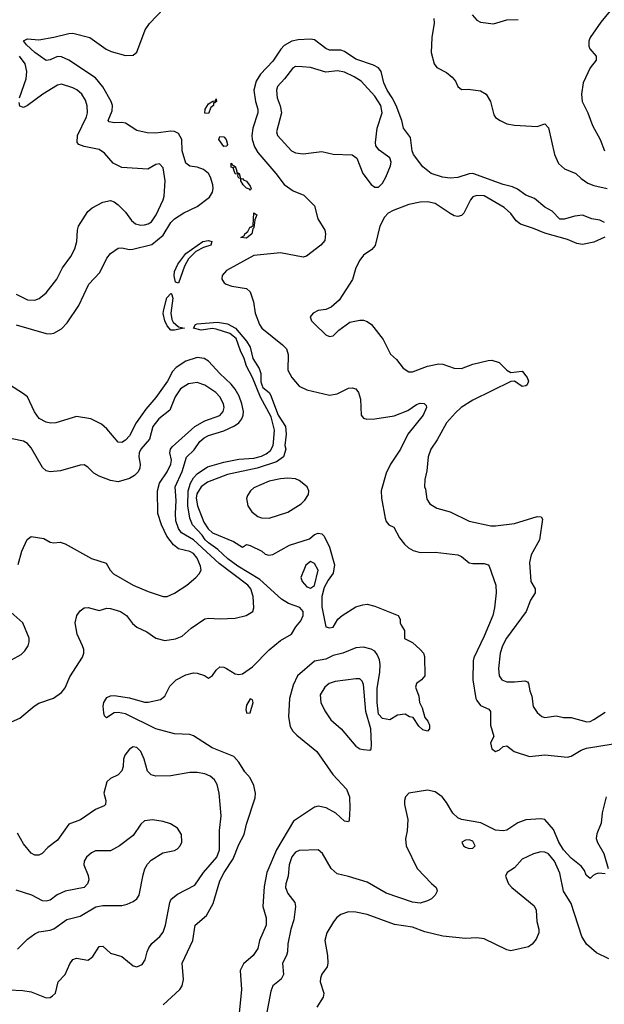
# Model space of a CAD drawing. Header units: inches. Extents: x 1245430 to 1420861, y 606325 to 671315.
# Tile 270 of 319: x 1394209 to 1397306, y 610552 to 615763. Entities that reach past the tile are written whole.
import ezdxf

# ---------------------------------------------------------------- set-up
doc = ezdxf.new("R2010")
doc.units = ezdxf.units.IN
doc.header["$MEASUREMENT"] = 0
doc.layers.add('B3691', color=7, linetype='Continuous')

msp = doc.modelspace()

# ---------------------------------------------------------------- linework, layer by layer
at = {"layer": 'B3691', "color": 5}
for points, elevation in [([(1397360.4, 615839.6), (1397286.5, 615750), (1397231.5, 615670), (1397222.8, 615650), (1397222.8, 615622.7), (1397228.4, 615610), (1397262.6, 615570), (1397263.1, 615550), (1397230, 615509.4), (1397193.4, 615430), (1397185.3, 615370), (1397187.4, 615330), (1397218.7, 615270), (1397243.4, 615203.4), (1397284.4, 615130), (1397306.4, 615070)], 680), ([(1394190, 614147.5), (1394350, 614102.3), (1394370, 614100.6), (1394390, 614105), (1394430, 614127.5), (1394460.3, 614159.7), (1394522.6, 614250), (1394575.6, 614364.4), (1394634.1, 614425.9), (1394670, 614501.3), (1394690, 614525.7), (1394730, 614553.4), (1394750, 614556.5), (1394790, 614547.1), (1394809.1, 614549.1), (1394910, 614573.3), (1394970, 614623.3), (1395010.6, 614689.4), (1395030, 614708.9), (1395078.4, 614741.6), (1395150, 614775.5), (1395215.1, 614824.9), (1395230.6, 614850), (1395234, 614870), (1395232.5, 614890), (1395220.2, 614930), (1395209.2, 614949.2), (1395182.4, 614970), (1395150, 614982.4), (1395110, 614987.6), (1395090, 615004.7), (1395070.5, 615070), (1395068, 615130), (1395050, 615161.7), (1395030, 615171.9), (1395010, 615173.6), (1394930, 615163.2), (1394883.7, 615163.7), (1394830, 615176.5), (1394770, 615215.2), (1394750, 615219.1), (1394710, 615216.8), (1394683.3, 615223.3), (1394677.4, 615230), (1394699.7, 615280.3), (1394701, 615310), (1394694, 615330), (1394650, 615408.2), (1394610, 615455), (1394470, 615549.2), (1394430, 615566), (1394410, 615569), (1394370, 615550.7), (1394350, 615547.8), (1394290, 615589.9), (1394245, 615630), (1394230, 615652), (1394250, 615662.7), (1394310, 615657.2), (1394390.1, 615670.1), (1394470, 615691), (1394490, 615691.6), (1394580.7, 615670), (1394667.3, 615607.3), (1394694.3, 615594.3), (1394770, 615574.7), (1394810, 615575.2), (1394830, 615592.4), (1394874.5, 615710), (1394896.2, 615743.8), (1394974.8, 615825.2)], 660), ([(1396605.7, 615790), (1396630, 615760.5), (1396650, 615750.5), (1396719.1, 615740.9), (1396790, 615762), (1396850, 615764)], 680), ([(1396402.4, 615770), (1396404.3, 615744.3), (1396392.8, 615670), (1396388.1, 615590), (1396404.2, 615530), (1396417.8, 615510), (1396470, 615483.8), (1396499.8, 615459.8), (1396517.3, 615437.3), (1396530, 615410.3), (1396550, 615394), (1396584.7, 615395.3), (1396650, 615387.2), (1396679.5, 615370), (1396703.1, 615330), (1396720.7, 615260.7), (1396730, 615246.4), (1396753.4, 615230), (1396790, 615212.9), (1396830, 615206), (1396950, 615198), (1396990, 615212), (1397010, 615191.3), (1397041.7, 615050), (1397062.7, 615002.7), (1397094.2, 614974.2), (1397154.4, 614950), (1397182.6, 614922.6), (1397219, 614899), (1397250, 614886), (1397320.7, 614870)], 660), ([(1397306, 614690), (1397282.3, 614702.3), (1397239, 614710), (1397190, 614729.5), (1397150, 614724), (1397092.5, 614707.5), (1397070, 614707.9), (1397029.2, 614749.2), (1396990, 614771.4), (1396936.6, 614816.6), (1396890, 614835.4), (1396846.2, 614866.2), (1396818.8, 614878.8), (1396770, 614890.8), (1396610, 614949.3), (1396590, 614948.3), (1396530, 614929), (1396490, 614924.8), (1396448.2, 614930), (1396388.5, 614948.5), (1396344.6, 614984.6), (1396295.7, 615050), (1396287.3, 615070), (1396279.3, 615139.3), (1396242.4, 615190), (1396233.6, 615230), (1396202.3, 615310), (1396182.6, 615350), (1396155.2, 615390), (1396138.6, 615430), (1396123.2, 615490), (1396110, 615508.7), (1396082.7, 615522.7), (1395990, 615554.3), (1395930, 615594.9), (1395910, 615602.8), (1395850, 615602.3), (1395830, 615611.6), (1395770, 615657.7), (1395750, 615661.1), (1395684, 615656), (1395650, 615649.3), (1395610, 615626.9), (1395592, 615608), (1395550, 615543.7), (1395485.1, 615474.9), (1395461.9, 615438.1), (1395450.1, 615390), (1395457.7, 615330), (1395470.9, 615290), (1395470.1, 615270), (1395443.6, 615190), (1395438.4, 615150), (1395440.7, 615130), (1395453.4, 615090), (1395470, 615059.7), (1395566.2, 614950), (1395610.8, 614890.8), (1395657.2, 614857.2), (1395714.6, 614834.6), (1395770, 614778.4), (1395788.1, 614710), (1395824.7, 614650), (1395829.1, 614630), (1395825, 614595.1), (1395803.6, 614570), (1395727.8, 614512.2), (1395710, 614506.6), (1395590, 614529.4), (1395450, 614514.5), (1395304.2, 614435.8), (1395281.3, 614410), (1395280.3, 614390), (1395292.4, 614370), (1395302.8, 614362.8), (1395332.6, 614352.6), (1395410, 614340.2), (1395430, 614322.6), (1395447, 614270), (1395456.8, 614210), (1395479.6, 614150), (1395492.3, 614130), (1395601.9, 614041.9), (1395621.5, 614021.5), (1395631.7, 613991.7), (1395630, 613908.5), (1395650, 613869.2), (1395690, 613824.2), (1395730, 613804.7), (1395850, 613776), (1395890, 613782.3), (1395950, 613812.6), (1395970, 613815.6), (1395989.2, 613809.2), (1396003.2, 613790), (1396015.1, 613755.1), (1396018, 613670), (1396030, 613654), (1396048.5, 613648.5), (1396090, 613650.4), (1396193.3, 613666.7), (1396265.6, 613694.4), (1396310, 613727), (1396330, 613733.1), (1396352, 613732), (1396361.4, 613721.4), (1396363.1, 613710), (1396345.5, 613670), (1396264.2, 613570), (1396227, 613490), (1396172.6, 613410), (1396150, 613363.6), (1396123.6, 613270), (1396125.8, 613230), (1396145.4, 613125.4), (1396150, 613107.3), (1396164.9, 613090), (1396190, 613077.1), (1396221.4, 613021.4), (1396247.7, 612987.7), (1396268.5, 612968.5), (1396293.6, 612953.6), (1396330, 612942.4), (1396410, 612944.4), (1396530, 612931.4), (1396550, 612921.3), (1396589.3, 612889.3), (1396610, 612884.4), (1396670, 612885.3), (1396690, 612878), (1396696.4, 612870), (1396731.2, 612770), (1396732.3, 612730), (1396724.7, 612650), (1396715.9, 612610), (1396670, 612501), (1396614.4, 612385.6), (1396610.1, 612370), (1396609.2, 612270), (1396625, 612170), (1396630, 612159.5), (1396650, 612132.9), (1396693.6, 612113.6), (1396702, 612102), (1396702.3, 612030), (1396720.4, 611970), (1396703.6, 611936.4), (1396710, 611904), (1396730, 611890.5), (1396750, 611898), (1396770, 611916), (1396790, 611920.5), (1396827.3, 611890), (1396910, 611863.6), (1396990, 611871.8), (1397110, 611860.2), (1397130, 611865.6), (1397182.6, 611897.4), (1397211.8, 611908.2), (1397418.2, 611941.8)], 660), ([(1394208.1, 615350), (1394243.1, 615450), (1394246.4, 615490), (1394237.5, 615530), (1394208.5, 615570)], 680), ([(1394190.9, 614310.9), (1394250, 614280.7), (1394290, 614278.6), (1394312.1, 614287.9), (1394350, 614317.4), (1394406.6, 614390), (1394435.4, 614450), (1394480.7, 614510), (1394501.8, 614550), (1394512.2, 614590), (1394514.8, 614650), (1394520.7, 614670), (1394570, 614748.4), (1394593.2, 614766.8), (1394650, 614797.7), (1394690, 614806), (1394710, 614799.5), (1394730, 614784.2), (1394770, 614744.6), (1394801.3, 614701.3), (1394823.3, 614683.3), (1394850, 614676.2), (1394870, 614677.5), (1394890, 614682.8), (1394906.5, 614693.5), (1394932, 614730), (1394968.9, 614810), (1394974, 614830), (1394980.3, 614910), (1394970, 614979.6), (1394950, 614999.8), (1394930, 614996.9), (1394887.8, 614972.2), (1394750, 614981.1), (1394704.5, 615004.5), (1394657.8, 615057.8), (1394630, 615076.8), (1394550, 615091.5), (1394522.4, 615102.4), (1394513.4, 615113.4), (1394515.3, 615150), (1394563.4, 615250), (1394568.1, 615270), (1394567.4, 615307.4), (1394557.8, 615337.8), (1394538.4, 615370), (1394512.6, 615392.6), (1394490, 615403.4), (1394430, 615421.8), (1394410, 615417.5), (1394331, 615370), (1394250, 615308.4), (1394230, 615299.3), (1394210, 615305.6), (1394205.9, 615325.9)], 680), ([(1397307.9, 614612.1), (1397250, 614585.4), (1397190, 614574), (1397159.3, 614579.3), (1397110, 614600.3), (1396990, 614633.3), (1396930, 614658.9), (1396861.3, 614681.3), (1396838.1, 614698.1), (1396810, 614736.9), (1396775.6, 614770), (1396670, 614830.9), (1396630, 614833.7), (1396610, 614825.1), (1396597.6, 614810), (1396560.9, 614739.1), (1396550, 614727.6), (1396530, 614722), (1396510, 614725.4), (1396490, 614736.9), (1396410, 614790.9), (1396370, 614799.2), (1396330, 614797.7), (1396270, 614785.4), (1396187, 614753), (1396161.4, 614738.6), (1396141.7, 614718.3), (1396115.8, 614670), (1396092.3, 614567.7), (1396073.7, 614546.3), (1396030, 614516.2), (1396010.2, 614489.8), (1395990.3, 614450), (1395972.4, 614387.6), (1395901.4, 614278.6), (1395858.7, 614241.3), (1395830, 614229.3), (1395790, 614223.7), (1395764, 614210), (1395748.4, 614190), (1395755.5, 614170), (1395770, 614153.4), (1395830, 614094.8), (1395850, 614086.8), (1395870, 614090.8), (1395900.1, 614119.9), (1395958.4, 614161.6), (1396010, 614172.7), (1396030, 614172.7), (1396050, 614166), (1396072.7, 614150), (1396134.9, 614070), (1396172.8, 613992.8), (1396205.3, 613965.2), (1396239.4, 613919.4), (1396270, 613900.2), (1396290, 613899.2), (1396370, 613930.2), (1396430, 613942.2), (1396450, 613940.7), (1396510, 613918.4), (1396550, 613918), (1396610, 613939.3), (1396690, 613959.7), (1396710, 613960.6), (1396748.6, 613948.6), (1396790, 613907.9), (1396810, 613895.6), (1396870, 613903.1), (1396897.6, 613870), (1396903.8, 613850), (1396896.3, 613830), (1396890, 613825.1), (1396870, 613822), (1396830, 613849.6), (1396810, 613848.5), (1396609.1, 613750), (1396546.7, 613710), (1396516.7, 613683.3), (1396469.2, 613630), (1396419.8, 613540.2), (1396386.4, 613490), (1396372.4, 613450), (1396365, 613375.1), (1396354.4, 613330), (1396353.4, 613290), (1396358.9, 613278.9), (1396365.7, 613225.7), (1396380.8, 613200.8), (1396417.8, 613177.8), (1396490, 613158), (1396590, 613109.1), (1396705.1, 613085.1), (1396730, 613084), (1396830, 613097.5), (1396950, 613133.2), (1396971.5, 613131.5), (1396979, 613119), (1396961.9, 613010), (1396918, 612930), (1396908.9, 612890), (1396916.5, 612790), (1396939.7, 612750), (1396939.7, 612730), (1396914.3, 612690), (1396891.9, 612630), (1396787.8, 612490), (1396765.5, 612450), (1396754.2, 612410), (1396745.9, 612330), (1396748.8, 612290), (1396762, 612270), (1396790, 612259.2), (1396830, 612258), (1396884.7, 612264.7), (1396898, 612258), (1396903.9, 612250), (1396911.2, 612211.2), (1396922.2, 612182.2), (1396928.4, 612128.4), (1396950, 612095.8), (1396975.3, 612075.3), (1396991, 612069), (1397050, 612078.9), (1397089, 612069), (1397130, 612069.1), (1397213, 612047), (1397230, 612049), (1397250, 612059), (1397310, 612097.3)], 680), ([(1394970, 610548.7), (1395058.2, 610630), (1395069.9, 610650.1), (1395077, 610683), (1395069.8, 610770), (1395127, 610890), (1395139.2, 610970), (1395198.5, 611021.5), (1395234, 611086), (1395270, 611204.9), (1395291.5, 611250), (1395339.1, 611320.9), (1395370, 611398.4), (1395397.7, 611450), (1395410, 611506), (1395456.3, 611643.7), (1395458, 611670), (1395449.8, 611710), (1395430.6, 611750), (1395402.5, 611782.5), (1395370, 611833.3), (1395342.9, 611862.9), (1395228, 611910), (1395130, 611972.8), (1395110, 611979.8), (1395030, 611983), (1394930, 612009.8), (1394770, 612089.8), (1394730, 612096.8), (1394710, 612093.7), (1394668.7, 612068.7), (1394659, 612079), (1394655.1, 612095.1), (1394651.7, 612130), (1394655.5, 612150), (1394670, 612176), (1394690, 612184.7), (1394710, 612186.3), (1394790, 612174.4), (1394870, 612150.3), (1394889.7, 612150.3), (1394954.2, 612165.8), (1394978, 612182), (1395004.7, 612235.3), (1395038, 612270), (1395090, 612296.3), (1395130, 612306), (1395150, 612304.7), (1395188.4, 612291.6), (1395210, 612278), (1395230, 612291.3), (1395250, 612321), (1395270, 612337.3), (1395290, 612336.3), (1395304.7, 612330), (1395350, 612300.5), (1395370, 612297.1), (1395390, 612301.6), (1395441.7, 612338.3), (1395530, 612427.3), (1395590, 612477.3), (1395649.3, 612510.7), (1395671.1, 612550), (1395698.6, 612581.4), (1395711.4, 612610), (1395709.9, 612630), (1395692.5, 612652.6), (1395633.1, 612673.1), (1395595.7, 612695.7), (1395480.3, 612800.3), (1395364.5, 612870), (1395311.7, 612910), (1395259.1, 612959.1), (1395210, 612993.8), (1395191.2, 613010), (1395175.4, 613035.4), (1395125.2, 613090), (1395110, 613124.7), (1395099.7, 613190), (1395102.4, 613270), (1395113.4, 613310), (1395130, 613338.2), (1395150, 613358.8), (1395203.2, 613396.8), (1395290, 613422.2), (1395370, 613437.3), (1395450, 613442.3), (1395490, 613452.6), (1395515.2, 613464.8), (1395537.2, 613482.8), (1395551.2, 613508.8), (1395553.9, 613526.1), (1395558.6, 613590), (1395541.2, 613661.2), (1395485.4, 613765.4), (1395442.4, 613870), (1395409.8, 613930), (1395398.7, 613970), (1395378.9, 614010), (1395356.6, 614076.6), (1395321.9, 614101.9), (1395250, 614125.7), (1395230, 614129), (1395170, 614119.8), (1395129, 614130), (1395140.7, 614150), (1395150, 614153.8), (1395257, 614163), (1395310, 614152.9), (1395351.4, 614131.4), (1395410, 614062.4), (1395430, 614030.3), (1395443.6, 613970), (1395477.5, 613917.5), (1395487.3, 613890), (1395485.8, 613845.9), (1395491.1, 613830), (1395497.1, 613817.1), (1395530.1, 613790.1), (1395537.7, 613777.7), (1395578, 613670), (1395616.9, 613610), (1395620.2, 613570), (1395614.3, 613510), (1395618.3, 613490), (1395606, 613450), (1395570, 613423.9), (1395467.7, 613390), (1395310, 613355.3), (1395204.3, 613315.7), (1395169.6, 613290.4), (1395147, 613253), (1395143.7, 613230), (1395151, 613190), (1395184.6, 613104.6), (1395208.2, 613068.2), (1395230, 613047.3), (1395342, 613002), (1395390, 612972), (1395410, 612984.7), (1395430, 612980.7), (1395491, 612950), (1395510, 612934.8), (1395528.6, 612928.6), (1395550, 612933.4), (1395638.5, 612981.5), (1395744.1, 613015.9), (1395770, 613038), (1395790, 613044.7), (1395810, 613042), (1395822, 613030), (1395850, 612972), (1395877, 612877), (1395870, 612834), (1395842.8, 612797.2), (1395821.6, 612758.4), (1395809, 612711), (1395810, 612656.3), (1395830, 612550.4), (1395850, 612544.4), (1395870, 612548), (1395894.7, 612590), (1395918, 612610), (1395990, 612656.1), (1396026.9, 612666.9), (1396050, 612669.2), (1396090, 612659.7), (1396213, 612610), (1396224.9, 612590), (1396224.9, 612570), (1396230, 612558), (1396247.3, 612530), (1396247.5, 612487.5), (1396290, 612466), (1396331, 612430), (1396347.3, 612410), (1396352.7, 612392.7), (1396354.8, 612290), (1396338, 612270), (1396311, 612250), (1396306, 612230), (1396323.1, 612183.1), (1396326.4, 612150), (1396341.3, 612121.3), (1396354.9, 612070), (1396371.2, 612051.2), (1396379.5, 612030), (1396380.4, 612010), (1396370, 611997), (1396344.9, 612004.9), (1396323.5, 612023.5), (1396294, 612070), (1396274, 612074), (1396250, 612088), (1396210, 612082), (1396170, 612057.2), (1396130, 612064.6), (1396110, 612086.9), (1396101.7, 612150), (1396102.4, 612222.4), (1396117.5, 612310), (1396118.8, 612350), (1396114.7, 612374.7), (1396102.9, 612402.9), (1396090, 612420.4), (1396071.5, 612431.5), (1396030, 612441.3), (1395990, 612437.8), (1395920.7, 612410), (1395870, 612398.3), (1395830, 612379.3), (1395770, 612368.5), (1395680.8, 612290), (1395658.4, 612241.6), (1395637.8, 612170), (1395632.6, 612072.6), (1395641.4, 612021.4), (1395656.7, 611996.7), (1395676.7, 611976.7), (1395783.1, 611890), (1395868, 611768), (1395940.3, 611690), (1395955.6, 611650), (1395958, 611590), (1395953.7, 611526.3), (1395950, 611518), (1395930, 611520.9), (1395883.6, 611563.6), (1395832.1, 611592.1), (1395790, 611600.4), (1395770, 611595.4), (1395659.3, 611520.7), (1395569.3, 611370), (1395518.9, 611250), (1395504.6, 611175.4), (1395497.7, 611070), (1395513.8, 611010), (1395514.3, 610970), (1395480.2, 610890), (1395470, 610847), (1395446, 610810), (1395394.7, 610765.3), (1395377.7, 610730), (1395384.7, 610630), (1395370, 610486.6)], 640), ([(1394150, 612039.1), (1394210, 612066.9), (1394285.6, 612130), (1394310, 612144.8), (1394387.6, 612172.4), (1394430, 612202), (1394450, 612226), (1394475.3, 612284.7), (1394541.5, 612390), (1394548.5, 612410), (1394548.5, 612430), (1394541.5, 612450), (1394513.5, 612510), (1394503, 612570), (1394511.1, 612610), (1394530, 612634.9), (1394550, 612650.2), (1394572.1, 612652.1), (1394630, 612636.4), (1394670, 612648.4), (1394690, 612647.2), (1394743, 612630), (1394775.3, 612610), (1394807.6, 612567.6), (1394830, 612547.2), (1394882.4, 612522.4), (1394930.2, 612490.2), (1394978.2, 612478.2), (1395033.9, 612486.1), (1395070, 612499.6), (1395116.9, 612543.1), (1395190, 612592.4), (1395210, 612595.9), (1395270, 612592.1), (1395350, 612595.9), (1395409.6, 612610), (1395444.2, 612630), (1395449.7, 612650.3), (1395446.5, 612710), (1395433.6, 612750), (1395417.7, 612770), (1395265.1, 612885.1), (1395130, 613009.7), (1395066.4, 613046.4), (1395049.6, 613070), (1395036.6, 613110), (1395033.8, 613150), (1395037.9, 613217.9), (1395032.4, 613290), (1395070, 613372.7), (1395092.2, 613447.8), (1395132.7, 613487.3), (1395164.1, 613530), (1395186.2, 613550), (1395210, 613562.5), (1395290, 613586.5), (1395347.2, 613612.8), (1395370.6, 613630), (1395385.7, 613650), (1395393.3, 613670), (1395394.4, 613690), (1395386.1, 613730), (1395371.6, 613770), (1395350, 613807.6), (1395330, 613834.2), (1395268.4, 613890), (1395210, 613956.8), (1395186.6, 613970), (1395150, 613976.2), (1395090, 613955.6), (1395038.1, 613921.9), (1395019.2, 613900.8), (1394991.7, 613850), (1394930, 613762.9), (1394877.6, 613702.4), (1394826.2, 613630), (1394790, 613561.5), (1394770, 613538), (1394750, 613526.3), (1394730, 613527.8), (1394670, 613596.9), (1394642, 613622), (1394586, 613650), (1394510, 613663.1), (1394401, 613630), (1394372.3, 613627.7), (1394350, 613633.1), (1394313, 613653), (1394288.6, 613688.6), (1394250, 613766.4), (1394230, 613783.8), (1394155.1, 613830)], 660), ([(1394200.4, 612879.6), (1394220.2, 612950), (1394248.4, 613011.6), (1394270, 613027), (1394336.7, 613016.7), (1394370, 612997.3), (1394390, 612994), (1394423, 612997), (1394450, 612988.7), (1394590, 612911.3), (1394666.8, 612886.8), (1394688.8, 612848.8), (1394706, 612830), (1394810, 612770.8), (1394890, 612735.9), (1394970, 612710.2), (1394990.4, 612709.6), (1395030, 612727.3), (1395094, 612770), (1395141.3, 612810), (1395159.7, 612830), (1395169.7, 612850), (1395167.7, 612870), (1395150, 612912.8), (1395130, 612937.2), (1395110, 612949.1), (1395050, 612963.4), (1395023.1, 612983.1), (1394989.3, 613029.3), (1394960.1, 613090), (1394940.7, 613150), (1394939.4, 613270), (1394949.2, 613310.8), (1394990.9, 613370), (1395009.9, 613410), (1395012.7, 613432.7), (1395004.9, 613470), (1395008.5, 613490), (1395017.5, 613502.5), (1395136.3, 613610), (1395190, 613640.8), (1395270, 613668.9), (1395286.9, 613690), (1395291.5, 613710), (1395289.3, 613730), (1395270, 613767.1), (1395248.2, 613790), (1395190, 613828.6), (1395150, 613842.8), (1395104, 613836), (1395061.5, 613810), (1395033, 613767), (1395003.6, 613696.4), (1394946.1, 613650), (1394915, 613610), (1394896.1, 613543.9), (1394850, 613490.6), (1394842.1, 613470), (1394840.6, 613450), (1394847, 613410), (1394845, 613390), (1394836, 613370), (1394817.8, 613350), (1394790, 613334.6), (1394730, 613316.4), (1394690, 613324.1), (1394630, 613347.2), (1394602.7, 613362.7), (1394570, 613395.1), (1394550, 613407.6), (1394530, 613406), (1394425.2, 613374.8), (1394370, 613369.6), (1394350, 613376.2), (1394330, 613393.6), (1394270, 613497.6), (1394250, 613520.5), (1394230, 613532.6), (1394170, 613544)], 680), ([(1394165.6, 612374.4), (1394216.5, 612403.5), (1394236.5, 612423.5), (1394253.3, 612450), (1394259.7, 612470), (1394259.1, 612490), (1394226.8, 612570), (1394130, 612656.1)], 680), ([(1394150, 610628.6), (1394225.5, 610625.5), (1394270, 610618.3), (1394350, 610585.8), (1394370, 610588.5), (1394383.9, 610596.1), (1394399.1, 610610), (1394413, 610670), (1394449.9, 610710.1), (1394474.2, 610765.8), (1394490, 610788), (1394510, 610796), (1394570, 610786), (1394578.7, 610790), (1394596.1, 610803.9), (1394630, 610858), (1394650, 610858.9), (1394690, 610822.5), (1394750, 610805.2), (1394810, 610754.4), (1394830, 610750.4), (1394857.4, 610762.6), (1394873.8, 610786.2), (1394883.8, 610830), (1394893.1, 610850), (1394910, 610873.1), (1394951.5, 610910), (1394970, 610933.4), (1394982.2, 610970), (1395004.8, 611090), (1395012.2, 611107.8), (1395045, 611135), (1395137.4, 611182.6), (1395183.2, 611250), (1395253, 611330), (1395267.1, 611370), (1395267.9, 611472.1), (1395276.8, 611550), (1395265, 611670), (1395254.9, 611714.9), (1395240.5, 611740.5), (1395218.6, 611758.6), (1395190, 611771.3), (1395150, 611778.5), (1395110, 611778.8), (1395010, 611760.6), (1394930, 611759.8), (1394905.9, 611765.9), (1394885.9, 611785.9), (1394868.2, 611850), (1394850.7, 611890), (1394830, 611910.9), (1394810, 611914.8), (1394790, 611902.6), (1394765.4, 611870), (1394758.2, 611850), (1394756.8, 611810), (1394750, 611787.8), (1394730, 611765.8), (1394690, 611747.2), (1394671.3, 611728.7), (1394654.8, 611670), (1394665.2, 611630), (1394663.9, 611610), (1394657.5, 611602.5), (1394610, 611582), (1394531.6, 611528.4), (1394470, 611504.4), (1394410, 611420.3), (1394358.3, 611381.7), (1394327.7, 611350), (1394310, 611341.1), (1394290, 611341.7), (1394270, 611351.6), (1394230, 611400.5), (1394198, 611458)], 660), ([(1397310, 611242.9), (1397274.7, 611245.3), (1397259, 611241), (1397245.9, 611234.1), (1397230, 611217), (1397210, 611234.5), (1397200.5, 611260.5), (1397183.7, 611283.7), (1397130, 611325.4), (1397090, 611369.2), (1397064.8, 611410), (1397036.5, 611476.5), (1396990, 611529.9), (1396970, 611533.5), (1396890, 611527.3), (1396847, 611513), (1396790, 611473.8), (1396770, 611469.1), (1396730, 611473.5), (1396651.8, 611511.8), (1396550, 611529.9), (1396530, 611538.1), (1396503, 611563), (1396470, 611619.6), (1396446.4, 611650), (1396410, 611676.9), (1396370, 611686), (1396270.4, 611669.6), (1396253, 611650), (1396246.7, 611630), (1396247.4, 611610), (1396265.7, 611530), (1396261.1, 611470), (1396252.4, 611427.6), (1396256.3, 611390), (1396314.7, 611270), (1396390, 611190.3), (1396415.5, 611170), (1396418.9, 611158.9), (1396420.3, 611150), (1396410.3, 611130), (1396390.3, 611110), (1396370, 611099.3), (1396330, 611087.5), (1396290, 611092.4), (1396150, 611140.6), (1396050, 611197.7), (1395950, 611228.9), (1395890, 611241.5), (1395858.3, 611270), (1395813, 611350), (1395790, 611369.6), (1395690, 611366.3), (1395670, 611356.2), (1395650, 611331.8), (1395636.8, 611290), (1395630.8, 611230), (1395618.5, 611190), (1395617.6, 611170), (1395630, 611138), (1395665.8, 611090), (1395670.2, 611070), (1395661.4, 610998.6), (1395645.6, 610950), (1395628.6, 610871.4), (1395628.3, 610830), (1395622.8, 610810), (1395602, 610770), (1395607.1, 610710), (1395594.6, 610685.4), (1395550.2, 610650), (1395538.9, 610621.1), (1395514.3, 610490)], 660), ([(1397316.1, 611650), (1397295, 611565), (1397288.4, 611510), (1397266.6, 611453.4), (1397263.2, 611430), (1397268.8, 611408.8), (1397303.6, 611350), (1397325.5, 611270)], 660), ([(1394197.3, 610842.7), (1394250, 610896), (1394290, 610924.9), (1394310, 610934.6), (1394370, 610943.7), (1394390, 610952), (1394459, 611001), (1394530, 611018.5), (1394613, 611067), (1394650, 611075.2), (1394750, 611074.5), (1394778.9, 611081.1), (1394810, 611095.8), (1394829.2, 611110.8), (1394841.8, 611130), (1394862.7, 611237.3), (1394871.8, 611268.2), (1394885.7, 611294.3), (1394906.1, 611313.9), (1394967.4, 611352.6), (1395030, 611366.3), (1395044.6, 611375.4), (1395058.4, 611390), (1395067.6, 611410), (1395065.6, 611450), (1395044.2, 611484.2), (1395007.2, 611507.2), (1394970, 611518.9), (1394912.1, 611527.9), (1394870, 611523.6), (1394850, 611504.5), (1394810, 611445.1), (1394737.1, 611390), (1394690, 611364.8), (1394610, 611363.9), (1394590, 611353.3), (1394563.2, 611330), (1394550.2, 611310), (1394549.2, 611290), (1394572.8, 611232.8), (1394575.6, 611210), (1394568.9, 611190), (1394550.2, 611169.8), (1394449.4, 611150.6), (1394408.6, 611131.4), (1394370, 611103.1), (1394350, 611096.9), (1394330, 611098.9), (1394273.2, 611130), (1394190, 611155.4)], 680), ([(1397330, 610792.7), (1397264, 610824), (1397210.5, 610870.6), (1397186.5, 610910), (1397130, 611085.1), (1397088.7, 611150), (1397070, 611245.6), (1397041.2, 611310), (1397010, 611348.8), (1396990, 611357.7), (1396970, 611359.4), (1396930, 611348.9), (1396870, 611319.8), (1396830, 611274.5), (1396791, 611250), (1396783, 611230), (1396798.4, 611190), (1396814.9, 611170), (1396933.6, 611073.6), (1396944.9, 611050), (1396948.4, 610990), (1396959.3, 610950), (1396959.3, 610930), (1396944.1, 610895.9), (1396922.8, 610870), (1396903.8, 610856.2), (1396810, 610834.3), (1396790, 610839.7), (1396670, 610898.2), (1396630, 610904.2), (1396570, 610900.2), (1396450, 610912.9), (1396355.6, 610935.6), (1396290, 610959.1), (1396194.1, 610974.1), (1396050, 611026.3), (1395990, 611039.8), (1395950, 611041.1), (1395910, 611027.6), (1395889.1, 611010.9), (1395871.3, 610988.7), (1395835.6, 610930), (1395825.5, 610890), (1395839.1, 610810), (1395841.3, 610770), (1395837.3, 610750), (1395809.4, 610710.6), (1395801.8, 610690), (1395800.7, 610670), (1395820.9, 610610), (1395816.9, 610590), (1395782.9, 610537.1)], 680)]:
    msp.add_lwpolyline(points, dxfattribs=dict(at, elevation=elevation))
for points, elevation in [([(1395670, 615515.8), (1395654.3, 615505.7), (1395612.6, 615450), (1395575, 615410), (1395568.6, 615390), (1395572.3, 615350), (1395588, 615308.1), (1395595.3, 615270), (1395568.7, 615170), (1395574, 615150), (1395649.2, 615070), (1395670, 615059.3), (1395710, 615054), (1395810, 615065.8), (1395870, 615052), (1395970, 615048.4), (1395994.4, 615030), (1396026, 614950), (1396070, 614890.8), (1396090, 614877.3), (1396110, 614877.3), (1396130, 614897.3), (1396148, 614930), (1396173.7, 614990), (1396177.4, 615010), (1396170, 615031.6), (1396112.8, 615072.8), (1396096.2, 615096.2), (1396093.9, 615113.9), (1396102.9, 615190), (1396128.3, 615270), (1396121.9, 615310), (1396090, 615359.5), (1396017.7, 615437.7), (1395981.6, 615461.6), (1395930, 615486.3), (1395891.9, 615491.9), (1395830, 615485.8), (1395750, 615511.1), (1395705.8, 615514.2)], 680), ([(1395242.7, 615322.7), (1395236, 615324), (1395236.1, 615310), (1395222.2, 615297.8), (1395210, 615267.6), (1395190, 615269.4), (1395191.6, 615290), (1395210, 615317.7), (1395232.4, 615332.4), (1395246.3, 615333.7), (1395250, 615344.7), (1395252.1, 615330)], 640), ([(1395290, 615092.8), (1395264.8, 615130), (1395270, 615144.9), (1395290, 615142.8), (1395302.8, 615130), (1395310, 615102), (1395305.5, 615094.5)], 640), ([(1395343.6, 614983.6), (1395350, 614987.3), (1395359, 614961), (1395356.9, 614956.9), (1395371.3, 614950), (1395378, 614922), (1395370, 614925.1), (1395364.5, 614935.5), (1395366, 614946), (1395350, 614948.2), (1395339.1, 614979.1), (1395330, 614983.7), (1395330, 615004.7), (1395334.6, 614994.6), (1395344.7, 614990)], 640), ([(1395430, 614859.5), (1395425.8, 614865.8), (1395410, 614871.8), (1395393.6, 614890), (1395381.3, 614910), (1395381, 614919), (1395390, 614923), (1395395.2, 614915.2), (1395410, 614908.2), (1395430, 614882), (1395434.4, 614870)], 640), ([(1395410, 614607.7), (1395381.2, 614610), (1395399.3, 614620.7), (1395401.5, 614630), (1395417.3, 614642.7), (1395430, 614667.7), (1395434, 614666), (1395445.6, 614674.4), (1395450, 614741), (1395464.7, 614730), (1395455.1, 614704.9), (1395450, 614662), (1395444, 614656), (1395439.6, 614630)], 640), ([(1395050, 614369.5), (1395034, 614374), (1395027.6, 614407.6), (1395029.9, 614430.1), (1395047.5, 614470), (1395090, 614525.7), (1395178.7, 614590), (1395210, 614595), (1395227.7, 614590), (1395222, 614570), (1395182.7, 614557.3), (1395142.7, 614537.3), (1395103.2, 614496.8), (1395082, 614458)], 640), ([(1395030, 614120.3), (1395010, 614120.9), (1394990, 614143.6), (1394978, 614170), (1394970, 614208), (1394973.3, 614230), (1394988.6, 614291.4), (1395010, 614314), (1395012.8, 614312.8), (1395019.6, 614290), (1395010.1, 614210), (1395015.9, 614175.9), (1395022.4, 614162.4), (1395050, 614137.1), (1395082, 614130), (1395070, 614128.4)], 640), ([(1395630, 613336.6), (1395590, 613333.6), (1395530, 613320.3), (1395450, 613286.3), (1395431.8, 613270), (1395415.2, 613244.8), (1395410.2, 613229.8), (1395416.8, 613190), (1395438.4, 613158.4), (1395470, 613134), (1395490, 613126.1), (1395530, 613124.7), (1395630, 613157.3), (1395699.2, 613200.8), (1395719.2, 613220.8), (1395738, 613250), (1395741.1, 613270), (1395732.1, 613290), (1395690, 613325), (1395670, 613332.4)], 660), ([(1395750, 612896), (1395724.5, 612875.5), (1395698, 612810), (1395705.8, 612790), (1395730, 612761.5), (1395750, 612755.2), (1395770, 612768.7), (1395789.5, 612850), (1395770, 612885.2)], 640), ([(1395990, 612273.8), (1395880, 612260), (1395848.9, 612250), (1395825.2, 612230), (1395801.2, 612190), (1395804.5, 612150), (1395825.3, 612105.3), (1395857.2, 612057.2), (1395912.4, 612010), (1395990, 611917.4), (1396010, 611904.6), (1396030, 611899.5), (1396063.1, 611896.9), (1396070, 611902), (1396072.9, 611927.1), (1396069.1, 612010), (1396042.1, 612102.1), (1396030, 612244), (1396022.4, 612262.4), (1396010, 612273.8)], 660), ([(1395430, 612169.2), (1395410, 612135.3), (1395407.7, 612110), (1395412, 612092), (1395430, 612094.8), (1395446, 612150), (1395443.1, 612163.1)], 640), ([(1396590, 611422.4), (1396570, 611420.5), (1396550.7, 611410), (1396559.1, 611390), (1396570, 611383.1), (1396590, 611377.1), (1396610, 611377.3), (1396620.9, 611390), (1396610, 611414.7)], 680)]:
    msp.add_lwpolyline(points, close=True, dxfattribs=dict(at, elevation=elevation))

doc.saveas('drawing.dxf')
